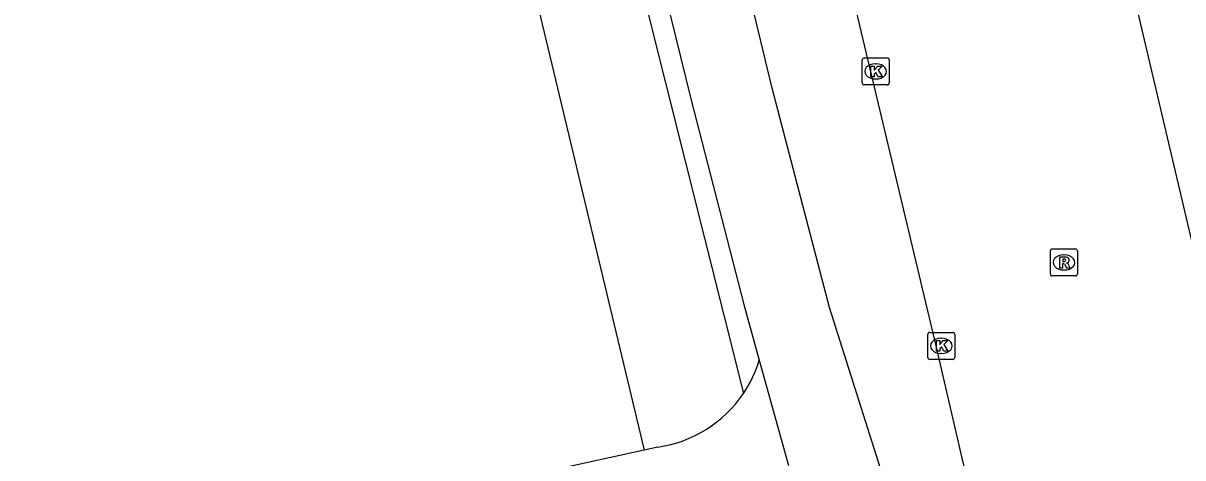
# Model space of a CAD drawing. Extents: x 158461 to 159795, y 387220 to 388672.
# Drawn here: x 159597.59 to 159640.45, y 388267.57 to 388283.65 of the extents above; entities that cross this region are included whole.
import ezdxf

# ---------------------------------------------------------------- set-up
doc = ezdxf.new("R2010")
doc.units = 0
for name, color, linetype in [('IMGEO_Berm_groen', 7, 'Continuous'), ('IMGEO_Fietspad_gesloten', 7, 'Continuous'), ('IMGEO_Kolk', 7, 'Continuous'), ('IMGEO_Loofbos', 7, 'Continuous'), ('IMGEO_Rijbaan_regionaal_gesloten', 7, 'Continuous'), ('IMGEO_Rioolput', 7, 'Continuous')]:
    doc.layers.add(name, color=color, linetype=linetype)

msp = doc.modelspace()

# ---------------------------------------------------------------- linework, layer by layer
at = {"layer": 'IMGEO_Berm_groen'}
for points in [[(159588.641, 388423.527), (159590.328, 388416.296), (159600.975, 388370.668), (159610.605, 388326.529), (159619.18, 388290.053), (159624.208, 388269.943)], [(159620.545, 388267.854), (159614.966, 388266.631), (159599.978, 388263.249), (159597.62, 388259.535)], [(159621.049, 388267.964), (159620.545, 388267.854)]]:
    msp.add_lwpolyline(points, dxfattribs=at)
for centre, radius, start, end in [((159620.451, 388272.494), 4.541, 325.8289, 343.1071), ((159620.397, 388272.516), 4.598, 278.1529, 325.9784)]:
    msp.add_arc(centre, radius, start, end, dxfattribs=at)
at = {"layer": 'IMGEO_Fietspad_gesloten'}
for points in [[(159629.492, 388266.323), (159629.279, 388267.172), (159627.393, 388273.129), (159625.27, 388281.24), (159623.775, 388287.49), (159623.05, 388290.6), (159609.203, 388351.755), (159600.671, 388389.772), (159592.151, 388427.82), (159583.872, 388464.675), (159575.397, 388502.7), (159566.795, 388540.309), (159557.037, 388583.035), (159552.559, 388601.898), (159542.421, 388642.689)], [(159589.968, 388423.808), (159597.639, 388389.444), (159606.254, 388351.186), (159620.082, 388290.065), (159621.116, 388285.526), (159622.272, 388280.842), (159624.224, 388273.238), (159624.796, 388271.174)], [(159624.796, 388271.174), (159625.874, 388267.279)]]:
    msp.add_lwpolyline(points, dxfattribs=at)
at = {"layer": 'IMGEO_Kolk'}
for p, q in [((159628.601, 388281.435), (159628.601, 388282.287)), ((159628.676, 388282.361), (159629.528, 388282.361)), ((159629.602, 388282.287), (159629.602, 388281.435)), ((159629.089, 388282.141), (159629.114, 388282.141)), ((159629.112, 388281.581), (159629.087, 388281.581)), ((159629.528, 388281.361), (159628.676, 388281.361)), ((159631.024, 388271.282), (159631.024, 388272.134)), ((159631.099, 388272.208), (159631.951, 388272.208)), ((159631.512, 388271.988), (159631.537, 388271.988)), ((159632.025, 388272.134), (159632.025, 388271.282)), ((159631.951, 388271.208), (159631.099, 388271.208)), ((159631.535, 388271.428), (159631.51, 388271.428))]:
    msp.add_line(p, q, dxfattribs=at)
for points in [[(159628.601, 388281.435), (159628.601, 388282.287)], [(159628.676, 388282.361), (159629.528, 388282.361)], [(159629.602, 388282.287), (159629.602, 388281.435)], [(159628.922, 388282.061), (159629.045, 388282.061), (159629.045, 388281.91), (159629.175, 388282.061), (159629.339, 388282.061), (159629.193, 388281.91), (159629.346, 388281.661), (159629.194, 388281.661), (159629.109, 388281.825), (159629.045, 388281.758), (159629.045, 388281.661), (159628.922, 388281.661), (159628.922, 388282.061)], [(159629.528, 388281.361), (159628.676, 388281.361)], [(159631.024, 388271.282), (159631.024, 388272.134)], [(159631.099, 388272.208), (159631.951, 388272.208)], [(159632.025, 388272.134), (159632.025, 388271.282)], [(159631.345, 388271.908), (159631.468, 388271.908), (159631.468, 388271.757), (159631.598, 388271.908), (159631.762, 388271.908), (159631.616, 388271.757), (159631.769, 388271.508), (159631.617, 388271.508), (159631.532, 388271.672), (159631.468, 388271.605), (159631.468, 388271.508), (159631.345, 388271.508), (159631.345, 388271.908)], [(159631.951, 388271.208), (159631.099, 388271.208)]]:
    msp.add_lwpolyline(points, dxfattribs=at)
for centre, start, end in [((159628.678, 388282.285), 91.552, 178.448), ((159628.678, 388282.285), 91.552, 178.448), ((159629.526, 388282.285), 1.552, 88.448), ((159629.526, 388282.285), 1.552, 88.448), ((159628.678, 388281.437), 181.552, 268.448), ((159628.678, 388281.437), 181.552, 268.448), ((159629.526, 388281.437), 271.552, 358.448), ((159629.526, 388281.437), 271.552, 358.448), ((159631.101, 388272.132), 91.552, 178.448), ((159631.101, 388272.132), 91.552, 178.448), ((159631.949, 388272.132), 1.552, 88.448), ((159631.949, 388272.132), 1.552, 88.448), ((159631.101, 388271.284), 181.552, 268.448), ((159631.101, 388271.284), 181.552, 268.448), ((159631.949, 388271.284), 271.552, 358.448), ((159631.949, 388271.284), 271.552, 358.448)]:
    msp.add_arc(centre, 0.0765, start, end, dxfattribs=at)
for centre, major_axis, ratio, start_param, end_param in [((159629.088, 388281.861), (-0.387, 0.002), 0.722429, 4.712389, 7.853982), ((159629.113, 388281.861), (-0.39, 0.002), 0.717154, 1.570796, 4.712389), ((159631.511, 388271.708), (-0.387, 0.002), 0.722429, 4.712389, 7.853982), ((159631.536, 388271.708), (-0.39, 0.002), 0.717154, 1.570796, 4.712389)]:
    msp.add_ellipse(centre, major_axis=major_axis, ratio=ratio, start_param=start_param, end_param=end_param, dxfattribs=at)
at = {"layer": 'IMGEO_Loofbos'}
msp.add_lwpolyline([(159612.727, 388300.512), (159620.545, 388267.854)], dxfattribs=at)
at = {"layer": 'IMGEO_Rijbaan_regionaal_gesloten'}
for points in [[(159619.65, 388332.774), (159619.699, 388331.896), (159619.79, 388329.694), (159619.973, 388322.455), (159620.212, 388320.339), (159620.646, 388317.491), (159621.194, 388314.524), (159621.906, 388311.257), (159631.327, 388271.71), (159632.416, 388266.98)], [(159642.241, 388269.419), (159632.723, 388309.856)]]:
    msp.add_lwpolyline(points, dxfattribs=at)
at = {"layer": 'IMGEO_Rioolput'}
for p, q in [((159635.558, 388274.369), (159635.558, 388275.221)), ((159635.633, 388275.295), (159636.485, 388275.295)), ((159636.046, 388275.075), (159636.071, 388275.075)), ((159636.559, 388275.221), (159636.559, 388274.369)), ((159636.485, 388274.295), (159635.633, 388274.295)), ((159636.069, 388274.515), (159636.044, 388274.515))]:
    msp.add_line(p, q, dxfattribs=at)
for points in [[(159635.558, 388274.369), (159635.558, 388275.221)], [(159635.633, 388275.295), (159636.485, 388275.295)], [(159636.147, 388274.993), (159635.895, 388274.995), (159635.895, 388274.595)], [(159636.559, 388275.221), (159636.559, 388274.369)], [(159635.895, 388274.595), (159636.019, 388274.595), (159636.019, 388274.757), (159636.03, 388274.757)], [(159636.073, 388274.914), (159636.019, 388274.914), (159636.019, 388274.833)], [(159636.019, 388274.833), (159636.071, 388274.833)], [(159636.077, 388274.728), (159636.148, 388274.595), (159636.288, 388274.595), (159636.223, 388274.721)], [(159636.485, 388274.295), (159635.633, 388274.295)]]:
    msp.add_lwpolyline(points, dxfattribs=at)
for centre, radius, start, end in [((159635.635, 388275.219), 0.0765, 91.552, 178.448), ((159635.635, 388275.219), 0.0765, 91.552, 178.448), ((159636.146, 388274.883), 0.109, 350.3612, 89.416), ((159636.483, 388275.219), 0.0765, 1.552, 88.448), ((159636.483, 388275.219), 0.0765, 1.552, 88.448), ((159636.029, 388274.704), 0.0533, 26.0293, 88.6989), ((159636.055, 388275.022), 0.19, 274.7715, 282.9687), ((159636.079, 388274.818), 0.0964, 77.0061, 93.1865), ((159636.093, 388274.875), 0.0378, 276.6634, 79.6772), ((159636.144, 388274.883), 0.112, 277.5842, 350.9817), ((159636.128, 388274.668), 0.108, 29.5134, 73.7905), ((159635.635, 388274.371), 0.0765, 181.552, 268.448), ((159635.635, 388274.371), 0.0765, 181.552, 268.448), ((159636.483, 388274.371), 0.0765, 271.552, 358.448), ((159636.483, 388274.371), 0.0765, 271.552, 358.448)]:
    msp.add_arc(centre, radius, start, end, dxfattribs=at)
for centre, major_axis, ratio, start_param, end_param in [((159636.045, 388274.795), (-0.387, 0.002), 0.722429, 4.712389, 7.853982), ((159636.07, 388274.795), (-0.39, 0.002), 0.717154, 1.570796, 4.712389)]:
    msp.add_ellipse(centre, major_axis=major_axis, ratio=ratio, start_param=start_param, end_param=end_param, dxfattribs=at)

doc.saveas('drawing.dxf')
